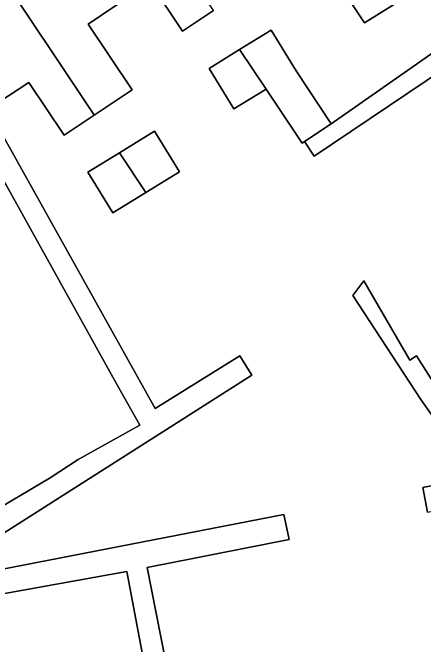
# Model space of a CAD drawing. Extents: x 158352 to 159489, y 383828 to 384603.
# Drawn here: x 158756.34 to 158786.1, y 384098.81 to 384144.54 of the extents above; entities that cross this region are included whole.
import ezdxf

# ---------------------------------------------------------------- set-up
doc = ezdxf.new("R2010")
doc.units = 0
for name, color, linetype in [('IMGEO_Erf', 7, 'Continuous'), ('IMGEO_Pand', 7, 'Continuous'), ('IMGEO_Voetpad_open', 7, 'Continuous')]:
    doc.layers.add(name, color=color, linetype=linetype)

msp = doc.modelspace()

# ---------------------------------------------------------------- linework, layer by layer
at = {"layer": 'IMGEO_Erf'}
for points in [[(158794.5, 384145.112), (158778.188, 384134.155), (158777.488, 384135.197), (158777.317, 384135.083), (158774.703, 384138.989), (158772.377, 384137.561), (158770.574, 384140.5), (158772.785, 384141.858), (158775.066, 384143.258), (158776.87, 384140.319), (158779.428, 384136.495), (158796.192, 384148.218)], [(158770.887, 384144.694), (158768.652, 384143.199), (158766.302, 384146.712)], [(158784.211, 384145.261), (158781.84, 384143.809), (158779.923, 384146.675)], [(158763.803, 384145.041), (158761.815, 384143.711), (158764.999, 384138.953), (158762.253, 384137.116), (158760.068, 384135.654), (158757.506, 384139.484), (158754.537, 384137.547), (158766.668, 384115.877), (158772.792, 384119.688), (158773.666, 384118.284), (158754.906, 384106.382)], [(158749.715, 384105.347), (158759.047, 384110.871), (158761.079, 384112.184), (158765.544, 384114.675), (158763.607, 384118.148), (158753.204, 384136.8)], [(158786.396, 384108.38), (158786.05, 384110.169), (158789.881, 384110.914), (158785.908, 384116.531), (158780.99, 384124.051), (158781.781, 384125.11), (158785.11, 384119.38), (158785.601, 384119.692), (158787.121, 384117.303)], [(158755.484, 384104.227), (158775.984, 384108.212), (158776.375, 384106.398), (158766.085, 384104.362), (158769.377, 384087.719)], [(158767.698, 384087.716), (158764.614, 384104.071), (158754.651, 384102.29), (158749.314, 384100.047), (158749.803, 384097.716)]]:
    msp.add_lwpolyline(points, dxfattribs=at)
msp.add_lwpolyline([(158765.998, 384131.518), (158763.591, 384130.042), (158761.788, 384132.981), (158764.079, 384134.387), (158766.618, 384135.945), (158768.422, 384133.006)], close=True, dxfattribs=at)
at = {"layer": 'IMGEO_Pand'}
for points in [[(158763.821, 384155.256), (158760.269, 384152.879), (158759.288, 384152.223), (158759.088, 384152.089), (158763.663, 384145.25), (158763.803, 384145.041), (158766.302, 384146.712), (158768.652, 384143.199), (158770.887, 384144.694)], [(158763.803, 384145.041), (158763.663, 384145.25), (158759.088, 384152.089), (158758.65, 384152.744), (158755.051, 384150.336), (158756.059, 384148.83), (158754.924, 384148.07), (158762.181, 384137.223), (158762.253, 384137.116), (158764.999, 384138.953), (158761.815, 384143.711)], [(158782.292, 384148.129), (158779.923, 384146.675), (158781.84, 384143.809), (158784.211, 384145.261)], [(158762.253, 384137.116), (158762.181, 384137.223), (158754.924, 384148.07), (158750.204, 384144.913), (158752.739, 384140.604), (158754.537, 384137.547), (158757.506, 384139.484), (158760.068, 384135.654)], [(158776.87, 384140.319), (158775.066, 384143.258), (158772.785, 384141.858), (158774.703, 384138.989), (158777.317, 384135.083), (158777.488, 384135.197), (158779.428, 384136.495)], [(158772.785, 384141.858), (158770.574, 384140.5), (158772.377, 384137.561), (158774.703, 384138.989)], [(158764.079, 384134.387), (158765.998, 384131.518), (158768.422, 384133.006), (158766.618, 384135.945)], [(158764.079, 384134.387), (158761.788, 384132.981), (158763.591, 384130.042), (158765.998, 384131.518)]]:
    msp.add_lwpolyline(points, close=True, dxfattribs=at)
at = {"layer": 'IMGEO_Voetpad_open'}
for points in [[(158794.5, 384145.112), (158796.352, 384146.356), (158800.502, 384149.144), (158801.751, 384149.984), (158800.843, 384151.335), (158796.192, 384148.218), (158779.428, 384136.495), (158777.488, 384135.197), (158778.188, 384134.155)], [(158787.121, 384117.303), (158785.601, 384119.692), (158785.11, 384119.38), (158781.781, 384125.11), (158780.99, 384124.051), (158785.908, 384116.531), (158789.881, 384110.914), (158786.05, 384110.169), (158786.396, 384108.38), (158791.026, 384109.296), (158796.617, 384101.391), (158818.168, 384105.423), (158821.214, 384105.999), (158821.704, 384106.092), (158821.425, 384107.565), (158816.513, 384106.635), (158814.313, 384106.219), (158798.597, 384103.4), (158796.472, 384103.825)]]:
    msp.add_lwpolyline(points, close=True, dxfattribs=at)
for points in [[(158754.906, 384106.382), (158773.666, 384118.284), (158772.792, 384119.688), (158766.668, 384115.877), (158754.537, 384137.547)], [(158753.204, 384136.8), (158763.607, 384118.148), (158765.544, 384114.675), (158761.079, 384112.184), (158759.047, 384110.871), (158749.715, 384105.347)], [(158769.377, 384087.719), (158766.085, 384104.362), (158776.375, 384106.398), (158775.984, 384108.212), (158755.484, 384104.227)], [(158754.651, 384102.29), (158764.614, 384104.071), (158767.698, 384087.716)]]:
    msp.add_lwpolyline(points, dxfattribs=at)

doc.saveas('drawing.dxf')
